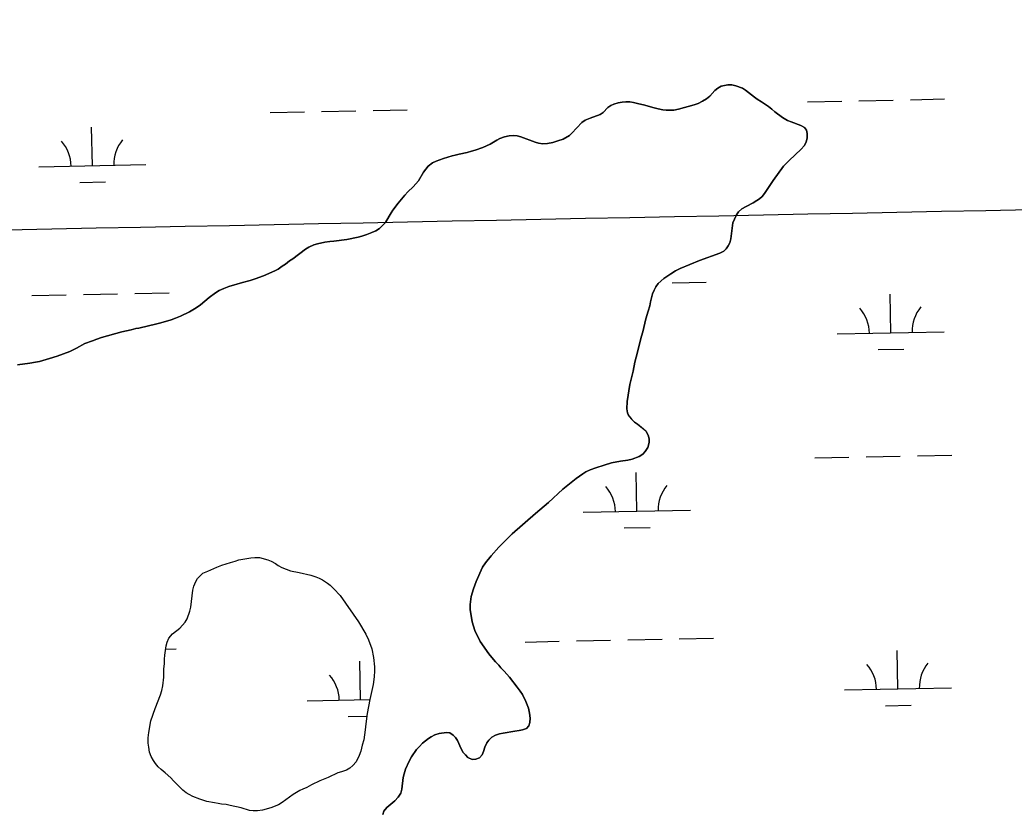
# Model space of a CAD drawing. Extents: x 3989314 to 4027622, y 243956 to 270014.
# Drawn here: x 4000780 to 4001708, y 255055 to 255794 of the extents above; entities that cross this region are included whole.
import ezdxf

# ---------------------------------------------------------------- set-up
doc = ezdxf.new("R2010")
doc.units = 0
for name, color, linetype in [('V-GRID-MAJR', 7, 'Continuous'), ('V-RIVR-EDGE', 7, 'Continuous'), ('V-WETL-SWMP', 7, 'Continuous')]:
    doc.layers.add(name, color=color, linetype=linetype)

msp = doc.modelspace()

# ---------------------------------------------------------------- linework, layer by layer
at = {"layer": 'V-GRID-MAJR'}
msp.add_spline([(3993497.63, 255455.71), (3998815.34, 255559.76), (4004133.03, 255664.57), (4009450.71, 255770.16), (4014768.37, 255876.52), (4020086.02, 255983.66), (4025403.66, 256091.57)], degree=3, dxfattribs=at)
at = {"layer": 'V-RIVR-EDGE'}
for points in [[(4001095.8, 255591.29), (4001099.16, 255592.19), (4001103.82, 255593.74), (4001108.35, 255595.42), (4001112.36, 255597.23), (4001115.72, 255599.42), (4001121.29, 255604.85), (4001124.78, 255610.67), (4001126.46, 255613.77), (4001128.15, 255616.36), (4001132.94, 255622.95), (4001139.28, 255630.31), (4001142.13, 255633.42), (4001147.05, 255638.33), (4001151.96, 255643.76), (4001156.88, 255652.03), (4001161.02, 255657.46), (4001165.17, 255660.56), (4001168.53, 255662.24), (4001175.26, 255664.69), (4001183.41, 255667.01), (4001186.38, 255667.66), (4001190, 255668.69), (4001197.64, 255670.37), (4001201.52, 255671.53), (4001205.14, 255672.56), (4001212, 255675.01), (4001218.85, 255678.11), (4001225.32, 255681.86), (4001228.17, 255683.28), (4001232.31, 255684.83), (4001236.71, 255685.86), (4001240.59, 255686.24), (4001244.21, 255685.86), (4001247.57, 255684.95), (4001261.02, 255679.77), (4001263.99, 255678.99), (4001268.26, 255678.21), (4001272.66, 255678.59), (4001277.57, 255679.62), (4001282.23, 255681.04), (4001287.14, 255682.85), (4001292.97, 255686.21), (4001295.29, 255688.28), (4001304.74, 255698.23), (4001307.85, 255700.43), (4001312.38, 255702.36), (4001321.82, 255705.85), (4001324.41, 255707.66), (4001328.94, 255712.18), (4001331.78, 255714.12), (4001334.63, 255715.28), (4001338.64, 255716.57), (4001342.13, 255717.21), (4001345.75, 255717.47), (4001349.5, 255717.47), (4001352.87, 255716.95), (4001356.75, 255716.04), (4001363.34, 255714.35), (4001370.97, 255712.15), (4001375.89, 255710.98), (4001380.15, 255710.21), (4001383.26, 255709.81), (4001387.01, 255709.68), (4001390.63, 255709.94), (4001395.03, 255710.58), (4001409.64, 255714.71), (4001413.13, 255716), (4001417.4, 255718.07), (4001421.03, 255720.26), (4001424, 255722.72), (4001428.92, 255728.02), (4001431.64, 255730.47), (4001434.75, 255732.15), (4001437.85, 255732.93), (4001441.08, 255733.31), (4001444.58, 255733.44), (4001448.58, 255732.4), (4001454.66, 255730.33), (4001457.51, 255728.39), (4001463.19, 255724.12), (4001465.78, 255721.91), (4001468.49, 255719.97), (4001472.5, 255717.51), (4001478.96, 255713.11), (4001482.2, 255710.65), (4001484.78, 255708.32), (4001492.02, 255702.88), (4001496.67, 255700.16), (4001500.16, 255699), (4001509.22, 255695.5), (4001512.58, 255693.56), (4001514.51, 255690.97), (4001515.16, 255687.87), (4001515.16, 255683.98), (4001514.12, 255679.98), (4001512.3, 255676.62), (4001509.46, 255673.38), (4001498.2, 255662.79), (4001492.89, 255657.36), (4001483.31, 255644.17)], [(4001483.31, 255644.17), (4001477.23, 255634.74), (4001475.29, 255632.02), (4001472.95, 255629.18), (4001470.62, 255626.98), (4001468.04, 255625.3), (4001464.67, 255623.23), (4001458.2, 255619.88), (4001454.19, 255617.55), (4001450.96, 255614.97), (4001449.02, 255612.12), (4001447.21, 255608.11), (4001445.78, 255604.49), (4001443.83, 255589.75), (4001442.79, 255586), (4001441.37, 255583.16), (4001439.29, 255580.31), (4001437.1, 255578.25), (4001433.6, 255576.31), (4001414.58, 255569.34), (4001396.47, 255561.98), (4001392.07, 255559.78), (4001387.8, 255557.07), (4001381.33, 255552.55), (4001375.77, 255547.9), (4001373.7, 255544.79), (4001372.02, 255541.69), (4001370.46, 255538.2), (4001368.65, 255530.7), (4001368, 255526.95), (4001366.7, 255522.03), (4001364.5, 255515.05), (4001361.64, 255502.9), (4001360.35, 255498.76), (4001355.42, 255479.1), (4001354.12, 255474.45), (4001352.43, 255466.17), (4001350.62, 255458.67), (4001349.58, 255453.63), (4001346.85, 255437.6), (4001346.72, 255431), (4001347.36, 255427.25), (4001348.66, 255424.01), (4001351.24, 255420.91), (4001353.95, 255418.45), (4001356.67, 255416.64), (4001362.36, 255411.98), (4001364.55, 255409.78), (4001366.49, 255406.28), (4001367.39, 255402.92), (4001367.39, 255399.3), (4001366.22, 255394.65), (4001363.63, 255390.9), (4001361.43, 255388.7), (4001358.2, 255386.24), (4001351.47, 255383.79), (4001347.72, 255383.02), (4001340.73, 255381.99), (4001332.33, 255380.31), (4001325.34, 255378.38), (4001317.84, 255375.92), (4001312.41, 255373.86), (4001308.27, 255372.05), (4001305.42, 255370.24), (4001299.21, 255365.72), (4001286.92, 255355.77), (4001273.33, 255343.49), (4001261.29, 255333.29), (4001239.55, 255314.03), (4001230.49, 255304.98), (4001227, 255301.75), (4001219.88, 255293.74), (4001214.57, 255287.15), (4001211.98, 255283.01), (4001205.88, 255269.49)], [(4000777.56, 255472.01), (4000789.2, 255473.42), (4000794.24, 255474.32), (4000798.12, 255475.23), (4000807.44, 255477.81), (4000814.68, 255480), (4000826.58, 255484.52), (4000832.79, 255487.62), (4000840.56, 255491.75), (4000847.67, 255494.46), (4000851.55, 255496.01), (4000856.08, 255497.43), (4000875.1, 255502.85), (4000883.76, 255504.65), (4000888.03, 255505.81), (4000891, 255506.33), (4000907.56, 255510.33), (4000911.44, 255511.1), (4000921.15, 255514.07), (4000925.16, 255515.49), (4000929.94, 255517.42), (4000938.09, 255521.43), (4000944.3, 255525.05), (4000948.57, 255528.02), (4000956.6, 255534.87), (4000962.55, 255539.13), (4000966.04, 255541.33), (4000970.18, 255543.26), (4000974.84, 255545.2), (4000987.77, 255548.94), (4000994.76, 255550.75), (4000999.55, 255552.3), (4001007.44, 255555.14), (4001017.79, 255559.79), (4001020.89, 255561.46), (4001024.65, 255564.18), (4001027.75, 255566.12), (4001031.63, 255568.96), (4001034.61, 255570.9), (4001046.64, 255579.94), (4001049.75, 255582.01), (4001054.41, 255583.94), (4001057.64, 255584.98), (4001064.63, 255586.52), (4001069.15, 255587.17), (4001073.03, 255587.42), (4001085.06, 255588.97), (4001095.8, 255591.29)], [(4000900.07, 255128.66), (4000902.06, 255139.67), (4000906.11, 255151.06), (4000911.07, 255163.71), (4000912.38, 255167.94), (4000913.3, 255172.16), (4000914.25, 255180.36), (4000914.31, 255188.18), (4000914.85, 255192.67), (4000914.88, 255197.15), (4000915.16, 255200.74), (4000916.5, 255209.45), (4000917.29, 255212.9), (4000918.98, 255216.87), (4000922.21, 255220.82), (4000929.17, 255226.16), (4000931.75, 255228.84), (4000934.08, 255231.77), (4000935.9, 255234.83), (4000938.51, 255242), (4000939.43, 255245.71), (4000941.46, 255261.59), (4000942.25, 255265.43), (4000944.07, 255269.78), (4000945.76, 255272.59), (4000950.54, 255277.56), (4000955.42, 255279.32), (4000963.78, 255282.99), (4000968.53, 255284.88), (4000976.37, 255287.26), (4000980.74, 255288.77), (4000984.33, 255289.77), (4000995.63, 255291.88), (4000999.22, 255292.11), (4001003.58, 255292.08), (4001011.39, 255289.85), (4001014.58, 255288.68), (4001018.42, 255286.47), (4001021.1, 255284.66), (4001024.54, 255282.71), (4001032.47, 255279.58), (4001040.67, 255278.12), (4001051.55, 255275.49), (4001056.03, 255273.92), (4001059.22, 255272.62), (4001062.42, 255271.05), (4001067.02, 255268.2), (4001069.44, 255266.14), (4001072.88, 255262.91), (4001078.86, 255256.72), (4001095.88, 255231.86), (4001102.98, 255220.4), (4001105.51, 255215.13), (4001108.53, 255206.65), (4001110.15, 255198.82), (4001110.86, 255189.97), (4001110.96, 255186.12), (4001110.67, 255180.74), (4001109.85, 255173.56), (4001106.56, 255159.48), (4001104.16, 255146.42), (4001102.82, 255136.81), (4001102.27, 255131.17), (4001101.05, 255121.69), (4001099.61, 255116.7), (4001098.29, 255111.07), (4001096.72, 255107.24), (4001093.73, 255101.1), (4001090.89, 255097.66), (4001087.93, 255095.24), (4001084.71, 255093.34), (4001080.21, 255091.83), (4001076.88, 255091.08), (4001067.61, 255086.53), (4001059.9, 255083.5), (4001052.18, 255079.71), (4001047.68, 255077.3), (4001044.08, 255075.79), (4001041.25, 255074.4), (4001034.94, 255070.72), (4001024.64, 255063.22), (4001021.16, 255060.94), (4001014.09, 255058.16), (4001006.52, 255056.16), (4001001.64, 255055.42), (4000997.54, 255055.45), (4000994.33, 255055.73), (4000986.53, 255058.22), (4000976.29, 255060.59), (4000972.57, 255061.26), (4000968.09, 255061.8), (4000964.89, 255062.46), (4000961.43, 255062.87), (4000954.26, 255064.2), (4000947.99, 255066.29), (4000941.34, 255068.77), (4000937.76, 255070.72), (4000935.08, 255072.27), (4000932.02, 255074.86), (4000925.4, 255081.18), (4000923.23, 255083.38)], [(4001205.88, 255269.49), (4001203.53, 255262.84), (4001201.3, 255255.55), (4001200.23, 255248.11), (4001200.45, 255243.62), (4001202.3, 255232.07), (4001204.81, 255223.98), (4001209.62, 255213.69), (4001217.62, 255202.1), (4001220.67, 255198.74), (4001223.98, 255194.75), (4001227.04, 255191.52), (4001229.07, 255189.07), (4001232, 255185.97), (4001237.09, 255180.17), (4001244.34, 255171.02), (4001247.14, 255167.28), (4001249.17, 255164.19), (4001252.33, 255157.63), (4001254.72, 255151.21), (4001255.72, 255146.58), (4001256.46, 255141.96), (4001256.05, 255137.99), (4001255, 255134.79), (4001252.8, 255132.5), (4001249.08, 255130.98), (4001246.12, 255130.36), (4001242.14, 255129.88), (4001231.23, 255128.15), (4001227.77, 255127.4), (4001223.91, 255126.28), (4001220.7, 255124.37), (4001217.85, 255121.57), (4001216.04, 255119.02), (4001214.09, 255114.93), (4001212.78, 255110.84), (4001211.48, 255107.64), (4001208.9, 255105.09), (4001205.69, 255103.7), (4001202.22, 255103.47), (4001198.26, 255105.29), (4001195.84, 255107.74), (4001193.8, 255110.06), (4001192.03, 255113.28), (4001188.62, 255121.12), (4001186.71, 255123.96), (4001184.55, 255126.15), (4001181.23, 255128.35), (4001178.16, 255128.76), (4001171.22, 255127.65), (4001167.37, 255126.39), (4001164.02, 255124.62), (4001161.32, 255122.97), (4001155.91, 255118.52), (4001152.94, 255115.59), (4001150.35, 255112.66), (4001145.44, 255105.77), (4001143.23, 255101.8), (4001139.85, 255094.26), (4001138.54, 255090.17), (4001137.74, 255086.46), (4001136.65, 255075.69), (4001135.47, 255071.85), (4001133.14, 255068.15), (4001130.04, 255064.97), (4001122.56, 255058.48), (4001119.84, 255055.29), (4001118.79, 255051.96)], [(4000923.23, 255083.38), (4000920.69, 255086.34), (4000915.33, 255091.12), (4000911.76, 255093.97), (4000908.83, 255096.68), (4000906.29, 255099.77), (4000904.51, 255102.35), (4000902.36, 255106.33), (4000900.97, 255110.32), (4000900.11, 255114.94), (4000899.74, 255118.53), (4000899.65, 255123.53), (4000900.07, 255128.66)]]:
    msp.add_lwpolyline(points, dxfattribs=at)
at = {"layer": 'V-WETL-SWMP'}
for p, q in [((4001515.45, 255717.68), (4001547.45, 255718.32)), ((4001563.44, 255718.63), (4001595.44, 255719.27)), ((4001611.43, 255719.59), (4001643.43, 255720.23)), ((4001013.64, 255707.68), (4001045.64, 255708.32)), ((4001061.63, 255708.63), (4001093.63, 255709.27)), ((4001109.62, 255709.59), (4001141.62, 255710.23)), ((4000847.54, 255657.93), (4000846.82, 255693.92)), ((4000797.55, 255656.93), (4000897.53, 255658.92)), ((4000835.85, 255642.26), (4000859.84, 255642.74)), ((4001388.89, 255548.62), (4001420.88, 255549.26)), ((4000791.1, 255536.71), (4000823.09, 255537.35)), ((4000839.09, 255537.66), (4000871.08, 255538.3)), ((4000887.08, 255538.62), (4000919.07, 255539.26)), ((4001593.17, 255501.94), (4001592.46, 255537.93)), ((4001543.18, 255500.94), (4001643.16, 255502.94)), ((4001581.48, 255486.27), (4001605.48, 255486.75)), ((4001522.08, 255385.07), (4001554.07, 255385.71)), ((4001570.07, 255386.03), (4001602.06, 255386.66)), ((4001618.06, 255386.98), (4001650.06, 255387.62)), ((4001355.98, 255335.32), (4001355.26, 255371.31)), ((4001305.98, 255334.32), (4001405.97, 255336.32)), ((4001344.28, 255319.65), (4001368.28, 255320.13)), ((4001251.54, 255213.14), (4001283.54, 255213.78)), ((4001299.54, 255214.1), (4001331.53, 255214.74)), ((4001347.53, 255215.06), (4001379.52, 255215.69)), ((4001395.52, 255216.01), (4001427.51, 255216.65)), ((4000916.04, 255206.46), (4000925.7, 255206.65)), ((4001599.8, 255169.33), (4001599.09, 255205.32)), ((4001097.99, 255159.33), (4001097.28, 255195.32)), ((4001549.81, 255168.34), (4001649.79, 255170.33)), ((4001048, 255158.34), (4001106.56, 255159.5)), ((4001588.11, 255153.66), (4001612.11, 255154.14)), ((4001086.3, 255143.66), (4001103.83, 255144.01))]:
    msp.add_line(p, q, dxfattribs=at)
for points in [[(4001437.85, 255732.93), (4001434.75, 255732.15), (4001431.64, 255730.47), (4001428.92, 255728.02), (4001424, 255722.72), (4001421.03, 255720.26), (4001417.41, 255718.07), (4001413.14, 255716), (4001409.64, 255714.71), (4001395.02, 255710.58), (4001390.63, 255709.94), (4001387.01, 255709.68), (4001383.25, 255709.81), (4001380.15, 255710.2), (4001375.88, 255710.98), (4001370.97, 255712.15), (4001363.34, 255714.35), (4001356.75, 255716.04), (4001352.87, 255716.95), (4001349.5, 255717.47), (4001345.75, 255717.47), (4001342.13, 255717.21), (4001338.64, 255716.57), (4001334.63, 255715.28), (4001331.78, 255714.12), (4001328.94, 255712.18), (4001324.41, 255707.66), (4001321.82, 255705.85), (4001312.38, 255702.36), (4001307.85, 255700.43), (4001304.74, 255698.23), (4001295.29, 255688.28), (4001292.96, 255686.21), (4001287.14, 255682.85), (4001282.23, 255681.04), (4001277.57, 255679.62), (4001272.66, 255678.59), (4001268.26, 255678.21), (4001263.99, 255678.99), (4001261.02, 255679.77), (4001247.57, 255684.95), (4001244.21, 255685.86), (4001240.59, 255686.24), (4001236.71, 255685.86), (4001232.31, 255684.83), (4001228.17, 255683.28), (4001225.32, 255681.86), (4001218.85, 255678.11), (4001212, 255675.01), (4001205.14, 255672.56), (4001201.52, 255671.53), (4001197.64, 255670.37), (4001190, 255668.69), (4001186.38, 255667.66), (4001183.41, 255667.02), (4001175.26, 255664.69), (4001168.53, 255662.24), (4001165.17, 255660.56), (4001161.03, 255657.46), (4001156.88, 255652.03), (4001151.96, 255643.76), (4001147.04, 255638.33), (4001142.13, 255633.42), (4001139.28, 255630.32), (4001132.94, 255622.95), (4001128.15, 255616.36), (4001126.46, 255613.77), (4001124.78, 255610.67), (4001121.29, 255604.85), (4001115.72, 255599.42), (4001112.36, 255597.23), (4001108.35, 255595.42), (4001103.82, 255593.74), (4001099.16, 255592.19), (4001095.8, 255591.29), (4001085.06, 255588.97), (4001073.03, 255587.42), (4001069.15, 255587.17), (4001064.62, 255586.52), (4001057.64, 255584.98), (4001054.41, 255583.94), (4001049.75, 255582.01), (4001046.64, 255579.94), (4001034.61, 255570.9), (4001031.63, 255568.96), (4001027.75, 255566.12), (4001024.65, 255564.18), (4001020.89, 255561.46), (4001017.79, 255559.79), (4001007.44, 255555.14), (4000999.55, 255552.3), (4000994.76, 255550.75), (4000987.77, 255548.94), (4000974.84, 255545.2), (4000970.18, 255543.26), (4000966.04, 255541.33), (4000962.55, 255539.13), (4000956.6, 255534.87), (4000948.57, 255528.02), (4000944.3, 255525.05), (4000938.09, 255521.43)], [(4001205.88, 255269.49), (4001211.98, 255283.01), (4001214.57, 255287.15), (4001219.88, 255293.74), (4001227, 255301.75), (4001230.49, 255304.98), (4001239.55, 255314.03), (4001261.29, 255333.28), (4001273.33, 255343.49), (4001286.92, 255355.77), (4001299.21, 255365.72), (4001305.42, 255370.24), (4001308.27, 255372.05), (4001312.41, 255373.86), (4001317.84, 255375.92), (4001325.34, 255378.38), (4001332.33, 255380.31), (4001340.73, 255381.99), (4001347.72, 255383.02), (4001351.47, 255383.79), (4001358.2, 255386.24), (4001361.43, 255388.7), (4001363.63, 255390.9), (4001366.22, 255394.64), (4001367.39, 255399.3), (4001367.39, 255402.92), (4001366.49, 255406.28), (4001364.55, 255409.78), (4001362.35, 255411.98), (4001356.67, 255416.64), (4001353.95, 255418.45), (4001351.24, 255420.91), (4001348.65, 255424.01), (4001347.36, 255427.25), (4001346.72, 255431), (4001346.85, 255437.6), (4001349.58, 255453.63), (4001350.62, 255458.67), (4001352.43, 255466.17), (4001354.12, 255474.45), (4001355.42, 255479.11), (4001360.35, 255498.76), (4001361.64, 255502.9), (4001364.5, 255515.05), (4001366.7, 255522.04), (4001368, 255526.95), (4001368.65, 255530.7), (4001370.46, 255538.2), (4001372.02, 255541.69), (4001373.7, 255544.79), (4001375.77, 255547.9), (4001381.33, 255552.55), (4001387.81, 255557.07), (4001392.08, 255559.78), (4001396.47, 255561.98), (4001414.58, 255569.34), (4001433.6, 255576.31), (4001437.1, 255578.25), (4001439.29, 255580.31), (4001441.37, 255583.16), (4001442.79, 255586), (4001443.83, 255589.75), (4001445.78, 255604.49), (4001447.2, 255608.11), (4001449.02, 255612.12), (4001450.96, 255614.97), (4001454.19, 255617.55), (4001458.21, 255619.88), (4001464.67, 255623.23), (4001468.04, 255625.3), (4001470.63, 255626.98), (4001472.96, 255629.18), (4001475.29, 255632.02), (4001477.23, 255634.74), (4001483.31, 255644.17), (4001492.89, 255657.36), (4001498.2, 255662.79), (4001509.46, 255673.38), (4001512.31, 255676.62), (4001514.12, 255679.98), (4001515.16, 255683.99), (4001515.16, 255687.87), (4001514.51, 255690.97), (4001512.58, 255693.56), (4001509.21, 255695.5), (4001500.16, 255699), (4001496.67, 255700.16), (4001492.02, 255702.88), (4001484.78, 255708.32), (4001482.2, 255710.65), (4001478.96, 255713.11), (4001472.5, 255717.51), (4001468.49, 255719.97), (4001465.78, 255721.91), (4001463.19, 255724.11), (4001457.5, 255728.39), (4001454.66, 255730.33), (4001448.58, 255732.4), (4001444.58, 255733.44), (4001441.08, 255733.31), (4001437.85, 255732.93)], [(4000938.09, 255521.43), (4000929.94, 255517.43), (4000925.16, 255515.49), (4000921.15, 255514.07), (4000911.44, 255511.1), (4000907.56, 255510.33), (4000891, 255506.33), (4000888.03, 255505.81), (4000883.76, 255504.65), (4000875.1, 255502.85), (4000856.08, 255497.43), (4000851.55, 255496.01), (4000847.67, 255494.46), (4000840.56, 255491.75), (4000832.79, 255487.62), (4000826.58, 255484.52), (4000814.68, 255480), (4000807.44, 255477.81), (4000798.12, 255475.23), (4000794.24, 255474.32), (4000789.2, 255473.42), (4000777.56, 255472.01)], [(4000923.23, 255083.38), (4000920.69, 255086.34), (4000915.33, 255091.12), (4000911.76, 255093.97), (4000908.83, 255096.68), (4000906.29, 255099.77), (4000904.51, 255102.35), (4000902.36, 255106.34), (4000900.97, 255110.32), (4000900.1, 255114.94), (4000899.74, 255118.53), (4000899.65, 255123.53), (4000900.07, 255128.66), (4000902.06, 255139.67), (4000906.11, 255151.05), (4000911.07, 255163.71), (4000912.38, 255167.94), (4000913.3, 255172.16), (4000914.25, 255180.36), (4000914.31, 255188.18), (4000914.85, 255192.67), (4000914.88, 255197.15), (4000915.16, 255200.74), (4000916.5, 255209.45), (4000917.29, 255212.91), (4000918.98, 255216.87), (4000922.21, 255220.82), (4000929.17, 255226.16), (4000931.75, 255228.84), (4000934.08, 255231.77), (4000935.9, 255234.83), (4000938.51, 255242), (4000939.43, 255245.71), (4000941.46, 255261.59), (4000942.25, 255265.43), (4000944.07, 255269.78), (4000945.76, 255272.59), (4000950.54, 255277.56), (4000955.42, 255279.32), (4000963.78, 255282.99), (4000968.53, 255284.88), (4000976.37, 255287.26), (4000980.74, 255288.77), (4000984.33, 255289.77), (4000995.63, 255291.88), (4000999.22, 255292.11), (4001003.58, 255292.08), (4001011.39, 255289.85), (4001014.58, 255288.68), (4001018.42, 255286.47), (4001021.1, 255284.66), (4001024.54, 255282.71), (4001032.47, 255279.58), (4001040.67, 255278.12), (4001051.55, 255275.49), (4001056.03, 255273.92), (4001059.22, 255272.61), (4001062.42, 255271.05), (4001067.02, 255268.2), (4001069.44, 255266.14), (4001072.88, 255262.91), (4001078.86, 255256.71), (4001095.88, 255231.86), (4001102.98, 255220.4), (4001105.51, 255215.13), (4001108.53, 255206.65), (4001110.15, 255198.82), (4001110.86, 255189.96), (4001110.96, 255186.12), (4001110.67, 255180.74), (4001109.85, 255173.56), (4001106.56, 255159.48), (4001104.16, 255146.42), (4001102.82, 255136.81), (4001102.27, 255131.17), (4001101.05, 255121.69), (4001099.61, 255116.7), (4001098.29, 255111.07), (4001096.72, 255107.24), (4001093.73, 255101.1), (4001090.89, 255097.66), (4001087.93, 255095.24), (4001084.71, 255093.34), (4001080.21, 255091.83), (4001076.87, 255091.08), (4001067.61, 255086.53), (4001059.9, 255083.5), (4001052.18, 255079.71), (4001047.68, 255077.3), (4001044.08, 255075.79), (4001041.25, 255074.4), (4001034.94, 255070.72), (4001024.64, 255063.22), (4001021.16, 255060.94), (4001014.09, 255058.16), (4001006.52, 255056.16), (4001001.64, 255055.43), (4000997.54, 255055.45), (4000994.33, 255055.73), (4000986.53, 255058.22), (4000976.29, 255060.59)], [(4001118.8, 255051.96), (4001119.84, 255055.29), (4001122.56, 255058.48), (4001130.04, 255064.96), (4001133.14, 255068.15), (4001135.47, 255071.85), (4001136.65, 255075.69), (4001137.74, 255086.46), (4001138.54, 255090.17), (4001139.85, 255094.26), (4001143.23, 255101.81), (4001145.44, 255105.77), (4001150.35, 255112.66), (4001152.94, 255115.59), (4001155.91, 255118.52), (4001161.32, 255122.97), (4001164.02, 255124.62), (4001167.37, 255126.39), (4001171.22, 255127.65), (4001178.16, 255128.76), (4001181.23, 255128.35), (4001184.55, 255126.15), (4001186.71, 255123.96), (4001188.62, 255121.12), (4001192.03, 255113.28), (4001193.8, 255110.06), (4001195.84, 255107.74), (4001198.26, 255105.29), (4001202.22, 255103.47), (4001205.69, 255103.7), (4001208.9, 255105.09), (4001211.48, 255107.64), (4001212.79, 255110.84), (4001214.09, 255114.93), (4001216.04, 255119.02), (4001217.86, 255121.57), (4001220.7, 255124.38), (4001223.91, 255126.28), (4001227.77, 255127.41), (4001231.23, 255128.15), (4001242.15, 255129.88), (4001246.12, 255130.36), (4001249.08, 255130.98), (4001252.8, 255132.5), (4001255, 255134.79), (4001256.05, 255137.99), (4001256.46, 255141.96), (4001255.72, 255146.58), (4001254.72, 255151.21), (4001252.33, 255157.63), (4001249.17, 255164.19), (4001247.14, 255167.28), (4001244.34, 255171.02), (4001237.09, 255180.17), (4001232, 255185.98), (4001229.07, 255189.07), (4001227.04, 255191.52), (4001223.98, 255194.75), (4001220.67, 255198.74), (4001217.62, 255202.1), (4001209.62, 255213.69), (4001204.81, 255223.98), (4001202.3, 255232.07), (4001200.45, 255243.63), (4001200.23, 255248.12), (4001201.3, 255255.55), (4001203.53, 255262.84), (4001205.88, 255269.49)], [(4000976.29, 255060.59), (4000972.57, 255061.26), (4000968.09, 255061.8), (4000964.89, 255062.46), (4000961.43, 255062.87), (4000954.26, 255064.2), (4000947.99, 255066.29), (4000941.34, 255068.77), (4000937.76, 255070.72), (4000935.08, 255072.27), (4000932.02, 255074.86), (4000925.4, 255081.18), (4000923.23, 255083.38)]]:
    msp.add_lwpolyline(points, dxfattribs=at)
for centre, start, end in [((4000792.3, 255657.3), 0.36988, 41.91354), ((4000902.76, 255659.5), 140.36987, 181.91353), ((4001537.93, 255501.31), 0.36988, 41.91354), ((4001648.4, 255503.52), 140.36987, 181.91353), ((4001300.73, 255334.69), 0.36988, 41.91354), ((4001411.2, 255336.89), 140.36987, 181.91353), ((4001655.03, 255170.91), 140.36987, 181.91353), ((4001544.56, 255168.71), 0.36988, 41.91354), ((4001042.75, 255158.71), 0.36988, 41.91354)]:
    msp.add_arc(centre, 35.25, start, end, dxfattribs=at)

doc.saveas('drawing.dxf')
